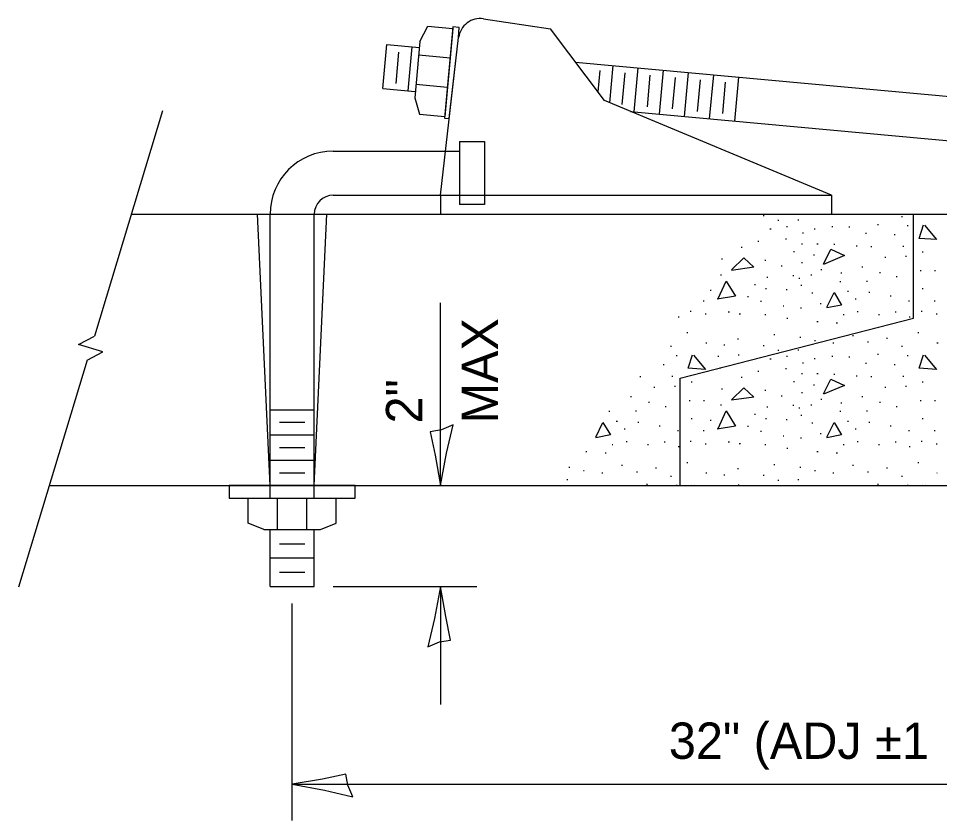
# Model space of a CAD drawing. Extents: x 2133490 to 2172050, y 2138301 to 2145980.
# Drawn here: x 2171624.1 to 2171776.2, y 2144913.2 to 2145045.6 of the extents above; entities that cross this region are included whole.
import ezdxf

# ---------------------------------------------------------------- set-up
doc = ezdxf.new("R2010")
doc.units = 0
for name, color, linetype in [('Design_PR_Roadway Dimensions', 7, 'Continuous'), ('Drainage_PR_Pipe Culvert', 7, 'Continuous'), ('Level 23', 7, 'Continuous')]:
    doc.layers.add(name, color=color, linetype=linetype)

msp = doc.modelspace()

# ---------------------------------------------------------------- linework, layer by layer
at = {"layer": 'Design_PR_Roadway Dimensions'}
for p, q in [((2171676.06, 2144951.85), (2171699.77, 2144951.85)), ((2171669.29, 2144913.17), (2171669.29, 2144949.04)), ((2171669.29, 2144919.17), (2171878.66, 2144919.17))]:
    msp.add_line(p, q, dxfattribs=at)
at = {"layer": 'Drainage_PR_Pipe Culvert'}
for p, q in [((2171700.86, 2145045.59), (2171711.96, 2145043.93)), ((2171690.39, 2145041.85), (2171691.66, 2145044.35)), ((2171691.66, 2145044.35), (2171695.81, 2145043.97)), ((2171695.81, 2145043.97), (2171694.47, 2145029.45)), ((2171720.85, 2145032.06), (2171711.96, 2145043.93)), ((2171690.39, 2145041.85), (2171689.53, 2145032.52)), ((2171693.77, 2145016.44), (2171696.77, 2145042.47)), ((2171684.27, 2145034.05), (2171684.94, 2145041.31)), ((2171684.94, 2145041.31), (2171690.29, 2145040.82)), ((2171688.42, 2145033.66), (2171689.09, 2145040.93)), ((2171686.44, 2145034.89), (2171686.92, 2145040.08)), ((2171690.18, 2145039.6), (2171695.36, 2145039.13)), ((2171716.08, 2145038.43), (2171872.85, 2145023.96)), ((2171721.71, 2145031.7), (2171722.28, 2145037.86)), ((2171725.76, 2145030.22), (2171726.43, 2145037.47)), ((2171719.78, 2145033.49), (2171720.11, 2145037.01)), ((2171723.78, 2145031.44), (2171724.26, 2145036.63)), ((2171727.93, 2145031.06), (2171728.41, 2145036.25)), ((2171729.91, 2145029.83), (2171730.58, 2145037.09)), ((2171732.08, 2145030.68), (2171732.56, 2145035.86)), ((2171734.06, 2145029.45), (2171734.73, 2145036.71)), ((2171738.2, 2145029.06), (2171738.88, 2145036.32)), ((2171742.36, 2145028.68), (2171743.03, 2145035.94)), ((2171689.73, 2145034.76), (2171694.92, 2145034.28)), ((2171736.23, 2145030.29), (2171736.71, 2145035.48)), ((2171740.38, 2145029.91), (2171740.85, 2145035.09)), ((2171684.27, 2145034.05), (2171689.62, 2145033.55)), ((2171689.53, 2145032.52), (2171690.32, 2145029.83)), ((2171758.35, 2145016.44), (2171720.85, 2145032.06)), ((2171647.89, 2145030.38), (2171636.64, 2144993.18)), ((2171690.32, 2145029.83), (2171694.47, 2145029.45)), ((2171725.14, 2145030.27), (2171872.18, 2145016.7)), ((2171696.89, 2145025.29), (2171696.89, 2145014.88)), ((2171696.89, 2145025.29), (2171701.06, 2145025.29)), ((2171701.06, 2145025.29), (2171701.06, 2145014.88)), ((2171676.06, 2145023.73), (2171696.89, 2145023.73)), ((2171676.06, 2145016.44), (2171696.89, 2145016.44)), ((2171693.77, 2145016.44), (2171693.77, 2145013.31)), ((2171693.77, 2145016.44), (2171758.35, 2145016.44)), ((2171758.35, 2145016.44), (2171758.35, 2145013.31)), ((2171701.06, 2145014.88), (2171696.89, 2145014.88)), ((2171642.72, 2145013.31), (2171905.23, 2145013.31)), ((2171665.64, 2144968.52), (2171663.56, 2145013.31)), ((2171665.64, 2144966.44), (2171665.64, 2145013.31)), ((2171672.93, 2144966.44), (2171672.93, 2145013.31)), ((2171672.93, 2144968.52), (2171675.02, 2145013.31)), ((2171747.06, 2145013.09), (2171747.22, 2145013.09)), ((2171769.87, 2145012.95), (2171770.04, 2145012.95)), ((2171771.89, 2144996.13), (2171771.89, 2145013.31)), ((2171749.46, 2145012.3), (2171749.62, 2145012.3)), ((2171752.79, 2145012.37), (2171752.96, 2145012.37)), ((2171765.93, 2145011.62), (2171766.09, 2145011.62)), ((2171770.84, 2145011.44), (2171771, 2145011.44)), ((2171748.17, 2145010.87), (2171748.34, 2145010.87)), ((2171750.89, 2145011.3), (2171751.06, 2145011.3)), ((2171753.53, 2145010.22), (2171753.7, 2145010.22)), ((2171755.47, 2145010.91), (2171755.63, 2145010.91)), ((2171758.37, 2145011.3), (2171758.53, 2145011.3)), ((2171761.2, 2145011.23), (2171761.36, 2145011.23)), ((2171763.96, 2145010.15), (2171764.12, 2145010.15)), ((2171768.69, 2145009.94), (2171768.85, 2145009.94)), ((2171746.16, 2145008.86), (2171746.33, 2145008.86)), ((2171750.75, 2145009.26), (2171750.91, 2145009.26)), ((2171753.35, 2145008.43), (2171753.52, 2145008.43)), ((2171755.93, 2145008.43), (2171756.1, 2145008.43)), ((2171743.44, 2145007.86), (2171743.6, 2145007.86)), ((2171752.04, 2145007.14), (2171752.2, 2145007.14)), ((2171758.69, 2145008.36), (2171758.86, 2145008.36)), ((2171762.42, 2145008.07), (2171762.58, 2145008.07)), ((2171764.82, 2145007.97), (2171764.98, 2145007.97)), ((2171770.12, 2145008), (2171770.29, 2145008)), ((2171773.31, 2145007.07), (2171773.48, 2145007.07)), ((2171740.18, 2145005.93), (2171740.34, 2145005.93)), ((2171747.31, 2145005.71), (2171747.47, 2145005.71)), ((2171755.36, 2145006.57), (2171755.53, 2145006.57)), ((2171767.15, 2145006.21), (2171767.31, 2145006.21)), ((2171770.55, 2145006.35), (2171770.72, 2145006.35)), ((2171749.99, 2145004.78), (2171750.16, 2145004.78)), ((2171753.35, 2145005.31), (2171753.52, 2145005.31)), ((2171756.54, 2145004.2), (2171756.71, 2145004.2)), ((2171763.31, 2145004.63), (2171763.48, 2145004.63)), ((2171772.99, 2145003.99), (2171773.15, 2145003.99)), ((2171775.35, 2145003.99), (2171775.52, 2145003.99)), ((2171740, 2145003.27), (2171740.16, 2145003.27)), ((2171747.63, 2145002.91), (2171747.8, 2145002.91)), ((2171751.93, 2145003.2), (2171752.1, 2145003.2)), ((2171752.96, 2145002.77), (2171753.12, 2145002.77)), ((2171754.93, 2145003.27), (2171755.09, 2145003.27)), ((2171759.87, 2145003.6), (2171760.04, 2145003.6)), ((2171766.25, 2145003.7), (2171766.42, 2145003.7)), ((2171769.01, 2145003.02), (2171769.18, 2145003.02)), ((2171745.59, 2145001.71), (2171745.76, 2145001.71)), ((2171747.45, 2145001.03), (2171747.62, 2145001.03)), ((2171750.85, 2145000.85), (2171751.02, 2145000.85)), ((2171753.24, 2145001.57), (2171753.41, 2145001.57)), ((2171759.7, 2145002.21), (2171759.86, 2145002.21)), ((2171764.1, 2145002.27), (2171764.27, 2145002.27)), ((2171773.31, 2145001.03), (2171773.47, 2145001.03)), ((2171738.28, 2145000.74), (2171738.45, 2145000.74)), ((2171744.44, 2144999.74), (2171744.61, 2144999.74)), ((2171755.07, 2145000.31), (2171755.24, 2145000.31)), ((2171760.95, 2145000.6), (2171761.11, 2145000.6)), ((2171762.24, 2144999.31), (2171762.41, 2144999.31)), ((2171764.49, 2145000.42), (2171764.66, 2145000.42)), ((2171768.01, 2144999.81), (2171768.17, 2144999.81)), ((2171737.13, 2144999.02), (2171737.3, 2144999.02)), ((2171746.63, 2144998.95), (2171746.79, 2144998.95)), ((2171750.32, 2144998.16), (2171750.48, 2144998.16)), ((2171753.21, 2144997.84), (2171753.38, 2144997.84)), ((2171756.43, 2144998.56), (2171756.6, 2144998.56)), ((2171771.05, 2144999.02), (2171771.22, 2144999.02)), ((2171775.28, 2144999.02), (2171775.45, 2144999.02)), ((2171733.01, 2144996.37), (2171733.18, 2144996.37)), ((2171734.98, 2144997.3), (2171735.15, 2144997.3)), ((2171737.45, 2144996.84), (2171737.62, 2144996.84)), ((2171741.29, 2144997.16), (2171741.46, 2144997.16)), ((2171743.11, 2144996.87), (2171743.28, 2144996.87)), ((2171747.31, 2144996.73), (2171747.47, 2144996.73)), ((2171760.23, 2144996.73), (2171760.4, 2144996.73)), ((2171762.56, 2144997.23), (2171762.73, 2144997.23)), ((2171766.11, 2144996.73), (2171766.27, 2144996.73)), ((2171768.83, 2144997.16), (2171769, 2144997.16)), ((2171771.16, 2144996.37), (2171771.32, 2144996.37)), ((2171773.13, 2144997.3), (2171773.3, 2144997.3)), ((2171775.6, 2144996.84), (2171775.77, 2144996.84)), ((2171733.35, 2144986.23), (2171771.89, 2144996.13)), ((2171750.96, 2144996.12), (2171751.13, 2144996.12)), ((2171755.93, 2144995.58), (2171756.1, 2144995.58)), ((2171759.12, 2144995.37), (2171759.29, 2144995.37)), ((2171634.04, 2144991.79), (2171636.64, 2144993.18)), ((2171734.45, 2144993.76), (2171734.61, 2144993.76)), ((2171748.81, 2144993.43), (2171748.98, 2144993.43)), ((2171761.81, 2144993.29), (2171761.97, 2144993.29)), ((2171772.59, 2144993.76), (2171772.76, 2144993.76)), ((2171638.03, 2144990.58), (2171634.04, 2144991.79)), ((2171737.6, 2144992.07), (2171737.76, 2144992.07)), ((2171740.57, 2144991.71), (2171740.74, 2144991.71)), ((2171742.83, 2144992.75), (2171743, 2144992.75)), ((2171747.06, 2144991.64), (2171747.22, 2144991.64)), ((2171753.1, 2144993), (2171753.27, 2144993)), ((2171755.5, 2144992.43), (2171755.67, 2144992.43)), ((2171758.55, 2144992.07), (2171758.71, 2144992.07)), ((2171764.28, 2144992.22), (2171764.45, 2144992.22)), ((2171767.4, 2144992.86), (2171767.56, 2144992.86)), ((2171775.74, 2144992.07), (2171775.91, 2144992.07)), ((2171635.43, 2144989.19), (2171638.03, 2144990.58)), ((2171731.72, 2144991.5), (2171731.89, 2144991.5)), ((2171749.46, 2144990.85), (2171749.62, 2144990.85)), ((2171752.79, 2144990.93), (2171752.96, 2144990.93)), ((2171765.93, 2144990.17), (2171766.09, 2144990.17)), ((2171769.87, 2144991.5), (2171770.04, 2144991.5)), ((2171635.43, 2144989.19), (2171624.1, 2144951.7)), ((2171732.69, 2144989.99), (2171732.86, 2144989.99)), ((2171739.57, 2144989.85), (2171739.74, 2144989.85)), ((2171742.9, 2144990.07), (2171743.07, 2144990.07)), ((2171748.17, 2144989.42), (2171748.34, 2144989.42)), ((2171750.89, 2144989.85), (2171751.06, 2144989.85)), ((2171753.53, 2144988.78), (2171753.7, 2144988.78)), ((2171755.47, 2144989.46), (2171755.63, 2144989.46)), ((2171758.37, 2144989.85), (2171758.53, 2144989.85)), ((2171761.2, 2144989.78), (2171761.36, 2144989.78)), ((2171763.96, 2144988.7), (2171764.12, 2144988.7)), ((2171770.84, 2144989.99), (2171771, 2144989.99)), ((2171730.54, 2144988.49), (2171730.71, 2144988.49)), ((2171739.89, 2144987.92), (2171740.06, 2144987.92)), ((2171746.16, 2144987.41), (2171746.33, 2144987.41)), ((2171750.75, 2144987.81), (2171750.91, 2144987.81)), ((2171768.69, 2144988.49), (2171768.85, 2144988.49)), ((2171726.67, 2144986.52), (2171726.84, 2144986.52)), ((2171731.97, 2144986.55), (2171732.14, 2144986.55)), ((2171733.35, 2144968.52), (2171733.35, 2144986.23)), ((2171735.16, 2144985.62), (2171735.33, 2144985.62)), ((2171743.44, 2144986.41), (2171743.6, 2144986.41)), ((2171752.04, 2144985.69), (2171752.2, 2144985.69)), ((2171753.35, 2144986.99), (2171753.52, 2144986.99)), ((2171755.93, 2144986.99), (2171756.1, 2144986.99)), ((2171758.69, 2144986.91), (2171758.86, 2144986.91)), ((2171762.42, 2144986.63), (2171762.58, 2144986.63)), ((2171764.82, 2144986.52), (2171764.98, 2144986.52)), ((2171770.12, 2144986.55), (2171770.29, 2144986.55)), ((2171773.31, 2144985.62), (2171773.48, 2144985.62)), ((2171729, 2144984.76), (2171729.17, 2144984.76)), ((2171732.4, 2144984.91), (2171732.57, 2144984.91)), ((2171740.18, 2144984.48), (2171740.34, 2144984.48)), ((2171747.31, 2144984.26), (2171747.47, 2144984.26)), ((2171755.36, 2144985.12), (2171755.53, 2144985.12)), ((2171767.15, 2144984.76), (2171767.31, 2144984.76)), ((2171770.55, 2144984.91), (2171770.72, 2144984.91)), ((2171725.16, 2144983.18), (2171725.33, 2144983.18)), ((2171734.84, 2144982.54), (2171735.01, 2144982.54)), ((2171737.2, 2144982.54), (2171737.37, 2144982.54)), ((2171749.99, 2144983.33), (2171750.16, 2144983.33)), ((2171753.35, 2144983.87), (2171753.52, 2144983.87)), ((2171756.54, 2144982.76), (2171756.71, 2144982.76)), ((2171763.31, 2144983.18), (2171763.48, 2144983.18)), ((2171772.99, 2144982.54), (2171773.15, 2144982.54)), ((2171775.35, 2144982.54), (2171775.52, 2144982.54)), ((2171665.64, 2144981.02), (2171672.93, 2144981.02)), ((2171728.1, 2144982.26), (2171728.27, 2144982.26)), ((2171730.86, 2144981.57), (2171731.03, 2144981.57)), ((2171740, 2144981.82), (2171740.16, 2144981.82)), ((2171747.63, 2144981.47), (2171747.8, 2144981.47)), ((2171751.93, 2144981.75), (2171752.1, 2144981.75)), ((2171752.96, 2144981.32), (2171753.12, 2144981.32)), ((2171754.93, 2144981.82), (2171755.09, 2144981.82)), ((2171759.87, 2144982.15), (2171760.04, 2144982.15)), ((2171766.25, 2144982.26), (2171766.42, 2144982.26)), ((2171769.01, 2144981.57), (2171769.18, 2144981.57)), ((2171721.55, 2144980.76), (2171721.72, 2144980.76)), ((2171725.95, 2144980.82), (2171726.12, 2144980.82)), ((2171735.16, 2144979.58), (2171735.33, 2144979.58)), ((2171745.59, 2144980.26), (2171745.76, 2144980.26)), ((2171747.45, 2144979.58), (2171747.62, 2144979.58)), ((2171753.24, 2144980.12), (2171753.41, 2144980.12)), ((2171759.7, 2144980.76), (2171759.86, 2144980.76)), ((2171764.1, 2144980.82), (2171764.27, 2144980.82)), ((2171773.31, 2144979.58), (2171773.47, 2144979.58)), ((2171667.2, 2144978.94), (2171671.37, 2144978.94)), ((2171722.8, 2144979.15), (2171722.97, 2144979.15)), ((2171726.35, 2144978.97), (2171726.51, 2144978.97)), ((2171729.86, 2144978.36), (2171730.03, 2144978.36)), ((2171738.28, 2144979.29), (2171738.45, 2144979.29)), ((2171744.44, 2144978.29), (2171744.61, 2144978.29)), ((2171750.85, 2144979.4), (2171751.02, 2144979.4)), ((2171755.07, 2144978.86), (2171755.24, 2144978.86)), ((2171760.95, 2144979.15), (2171761.11, 2144979.15)), ((2171764.49, 2144978.97), (2171764.66, 2144978.97)), ((2171768.01, 2144978.36), (2171768.17, 2144978.36)), ((2171665.64, 2144976.85), (2171672.93, 2144976.85)), ((2171724.09, 2144977.86), (2171724.26, 2144977.86)), ((2171732.91, 2144977.57), (2171733.07, 2144977.57)), ((2171737.13, 2144977.57), (2171737.3, 2144977.57)), ((2171746.63, 2144977.5), (2171746.79, 2144977.5)), ((2171750.32, 2144976.72), (2171750.48, 2144976.72)), ((2171756.43, 2144977.11), (2171756.6, 2144977.11)), ((2171762.24, 2144977.86), (2171762.41, 2144977.86)), ((2171771.05, 2144977.57), (2171771.22, 2144977.57)), ((2171775.28, 2144977.57), (2171775.45, 2144977.57)), ((2171722.09, 2144975.28), (2171722.25, 2144975.28)), ((2171724.41, 2144975.78), (2171724.58, 2144975.78)), ((2171727.96, 2144975.28), (2171728.13, 2144975.28)), ((2171730.68, 2144975.71), (2171730.85, 2144975.71)), ((2171733.01, 2144974.92), (2171733.18, 2144974.92)), ((2171734.98, 2144975.85), (2171735.15, 2144975.85)), ((2171737.45, 2144975.39), (2171737.62, 2144975.39)), ((2171741.29, 2144975.71), (2171741.46, 2144975.71)), ((2171743.11, 2144975.43), (2171743.28, 2144975.43)), ((2171747.31, 2144975.28), (2171747.47, 2144975.28)), ((2171753.21, 2144976.39), (2171753.38, 2144976.39)), ((2171760.23, 2144975.28), (2171760.4, 2144975.28)), ((2171762.56, 2144975.78), (2171762.73, 2144975.78)), ((2171766.11, 2144975.28), (2171766.27, 2144975.28)), ((2171768.83, 2144975.71), (2171769, 2144975.71)), ((2171771.16, 2144974.92), (2171771.32, 2144974.92)), ((2171773.13, 2144975.85), (2171773.3, 2144975.85)), ((2171775.6, 2144975.39), (2171775.77, 2144975.39)), ((2171667.2, 2144974.77), (2171671.37, 2144974.77)), ((2171717.78, 2144974.13), (2171717.95, 2144974.13)), ((2171720.97, 2144973.92), (2171721.14, 2144973.92)), ((2171750.96, 2144974.67), (2171751.13, 2144974.67)), ((2171755.93, 2144974.13), (2171756.1, 2144974.13)), ((2171759.12, 2144973.92), (2171759.29, 2144973.92)), ((2171665.64, 2144972.69), (2171672.93, 2144972.69)), ((2171734.45, 2144972.31), (2171734.61, 2144972.31)), ((2171748.81, 2144971.99), (2171748.98, 2144971.99)), ((2171772.59, 2144972.31), (2171772.76, 2144972.31)), ((2171667.2, 2144970.6), (2171671.37, 2144970.6)), ((2171714.95, 2144971.56), (2171715.12, 2144971.56)), ((2171717.36, 2144970.98), (2171717.52, 2144970.98)), ((2171720.4, 2144970.62), (2171720.57, 2144970.62)), ((2171723.66, 2144971.84), (2171723.83, 2144971.84)), ((2171726.13, 2144970.77), (2171726.3, 2144970.77)), ((2171729.25, 2144971.41), (2171729.42, 2144971.41)), ((2171737.6, 2144970.62), (2171737.76, 2144970.62)), ((2171742.83, 2144971.3), (2171743, 2144971.3)), ((2171753.1, 2144971.56), (2171753.27, 2144971.56)), ((2171755.5, 2144970.98), (2171755.67, 2144970.98)), ((2171758.55, 2144970.62), (2171758.71, 2144970.62)), ((2171761.81, 2144971.84), (2171761.97, 2144971.84)), ((2171764.28, 2144970.77), (2171764.45, 2144970.77)), ((2171767.4, 2144971.41), (2171767.56, 2144971.41)), ((2171714.64, 2144969.48), (2171714.81, 2144969.48)), ((2171731.72, 2144970.05), (2171731.89, 2144970.05)), ((2171740.57, 2144970.27), (2171740.74, 2144970.27)), ((2171747.06, 2144970.19), (2171747.22, 2144970.19)), ((2171749.46, 2144969.4), (2171749.62, 2144969.4)), ((2171752.79, 2144969.48), (2171752.96, 2144969.48)), ((2171769.87, 2144970.05), (2171770.04, 2144970.05)), ((2171629.18, 2144968.52), (2171918.77, 2144968.52)), ((2171727.78, 2144968.72), (2171727.95, 2144968.72)), ((2171732.69, 2144968.55), (2171732.86, 2144968.55)), ((2171742.9, 2144968.62), (2171743.07, 2144968.62)), ((2171765.93, 2144968.72), (2171766.09, 2144968.72)), ((2171770.84, 2144968.55), (2171771, 2144968.55)), ((2171662, 2144966.44), (2171676.58, 2144966.44)), ((2171662, 2144962.27), (2171662, 2144966.44)), ((2171666.86, 2144961.23), (2171666.86, 2144966.44)), ((2171671.72, 2144961.23), (2171671.72, 2144966.44)), ((2171676.58, 2144962.27), (2171676.58, 2144966.44)), ((2171664.6, 2144961.23), (2171662, 2144962.27)), ((2171664.6, 2144961.23), (2171673.97, 2144961.23)), ((2171665.64, 2144951.85), (2171665.64, 2144961.23)), ((2171672.93, 2144951.85), (2171672.93, 2144961.23)), ((2171673.97, 2144961.23), (2171676.58, 2144962.27)), ((2171667.2, 2144958.88), (2171671.37, 2144958.88)), ((2171665.64, 2144956.54), (2171672.93, 2144956.54)), ((2171667.2, 2144954.2), (2171671.37, 2144954.2)), ((2171665.64, 2144951.85), (2171672.93, 2144951.85))]:
    msp.add_line(p, q, dxfattribs=at)
for points in [[(2171696.87, 2145044.14), (2171695.84, 2145044.24), (2171694.45, 2145029.16), (2171695.23, 2145029.09), (2171696.77, 2145042.47)], [(2171679.7, 2144968.52), (2171658.87, 2144968.52), (2171658.87, 2144966.44), (2171679.7, 2144966.44)]]:
    msp.add_lwpolyline(points, close=True, dxfattribs=at)
for points in [[(2171773.68, 2145011.49), (2171775.64, 2145009.11), (2171772.81, 2145009.32), (2171773.51, 2145011.53)], [(2171757.03, 2145005.07), (2171758.24, 2145007.53), (2171760.45, 2145006.49), (2171757.01, 2145005.01)], [(2171741.84, 2145004.11), (2171743.84, 2145006.11), (2171745.51, 2145004.57), (2171741.8, 2145004.02)], [(2171739.63, 2144999.39), (2171740.96, 2145002.27), (2171742.46, 2144999.77), (2171739.46, 2144999.26)], [(2171757.57, 2144997.93), (2171758.74, 2145000.35), (2171760, 2144998.31), (2171757.55, 2144997.84)], [(2171735.54, 2144990.04), (2171737.5, 2144987.66), (2171734.66, 2144987.87), (2171735.37, 2144990.09)], [(2171773.68, 2144990.04), (2171775.64, 2144987.66), (2171772.81, 2144987.87), (2171773.51, 2144990.09)], [(2171757.03, 2144983.62), (2171758.24, 2144986.08), (2171760.45, 2144985.04), (2171757.01, 2144983.57)], [(2171741.84, 2144982.66), (2171743.84, 2144984.66), (2171745.51, 2144983.12), (2171741.8, 2144982.57)], [(2171739.63, 2144977.94), (2171740.96, 2144980.82), (2171742.46, 2144978.32), (2171739.46, 2144977.82)], [(2171719.43, 2144976.48), (2171720.6, 2144978.9)], [(2171720.6, 2144978.9), (2171721.85, 2144976.86)], [(2171757.57, 2144976.48), (2171758.74, 2144978.9), (2171760, 2144976.86), (2171757.55, 2144976.4)], [(2171721.85, 2144976.86), (2171719.41, 2144976.4)], [(2171775.74, 2144970.62), (2171775.75, 2144970.62)], [(2171735.33, 2144968.52), (2171735.37, 2144968.64)], [(2171735.54, 2144968.59), (2171735.6, 2144968.52)], [(2171773.48, 2144968.52), (2171773.51, 2144968.64)], [(2171773.68, 2144968.59), (2171773.74, 2144968.52)]]:
    msp.add_lwpolyline(points, dxfattribs=at)
for centre, radius, start, end in [((2171700.33, 2145042.05), 3.58, 81.4763, 173.4175), ((2171676.06, 2145013.31), 10.42, 90, 180), ((2171676.06, 2145013.31), 3.13, 90, 180)]:
    msp.add_arc(centre, radius, start, end, dxfattribs=at)
at = {"layer": 'Level 23'}
for p, q in [((2171693.77, 2144968.52), (2171693.77, 2144998.68)), ((2171693.77, 2144951.85), (2171693.77, 2144932.36))]:
    msp.add_line(p, q, dxfattribs=at)
for points in [[(2171695.86, 2144978.52), (2171693.94, 2144977.7), (2171692.09, 2144977.39), (2171692.9, 2144973.52), (2171693.77, 2144968.52), (2171694.74, 2144973.85)], [(2171691.67, 2144941.86), (2171693.6, 2144942.67), (2171695.44, 2144942.98), (2171694.63, 2144946.85), (2171693.77, 2144951.85), (2171692.8, 2144946.52)], [(2171679.28, 2144917.08), (2171678.47, 2144919), (2171678.16, 2144920.85), (2171674.29, 2144920.04), (2171669.29, 2144919.17), (2171674.62, 2144918.2)]]:
    msp.add_lwpolyline(points, close=True, dxfattribs=at)

# ---------------------------------------------------------------- texts
for s, p in [('MAX', (2171703.27, 2144978.75)), ('2"', (2171690.77, 2144978.75))]:
    msp.add_text(s, height=6, rotation=90, dxfattribs=at).set_placement(p)
msp.add_text('32" (ADJ ±1', height=6, dxfattribs=at).set_placement((2171731.48, 2144923.37))

doc.saveas('drawing.dxf')
